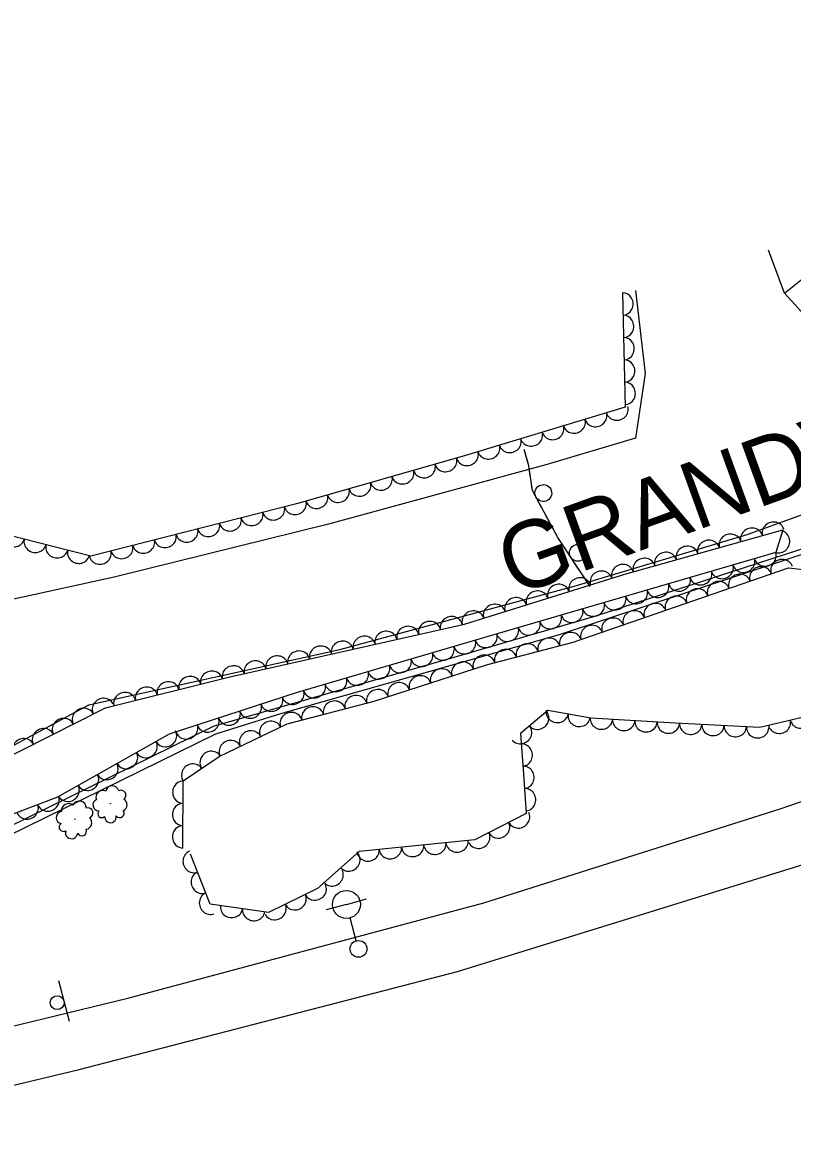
# Model space of a CAD drawing. Extents: x 1722896 to 1754269, y 648279 to 666297.
# Drawn here: x 1745537 to 1745674.8, y 651929.7 to 652131 of the extents above; entities that cross this region are included whole.
import ezdxf

# ---------------------------------------------------------------- set-up
doc = ezdxf.new("R2010")
doc.units = 0
for name, color, linetype in [('DESIGN - PUBLIC HEARING - Shapes', 7, 'Continuous'), ('DESIGN - SCRATCH - User 1', 7, 'Continuous'), ('DESIGN - SHEET - Linework', 7, 'Continuous'), ('SURVEY - CENTERLINE - Preliminary Text', 7, 'Continuous'), ('SURVEY - DTM - Breaklines', 7, 'Continuous'), ('SURVEY - VEGETATION - Features with Text', 7, 'Continuous')]:
    doc.layers.add(name, color=color, linetype=linetype)

msp = doc.modelspace()

# ---------------------------------------------------------------- linework, layer by layer
at = {"layer": 'DESIGN - PUBLIC HEARING - Shapes'}
msp.add_line((1745543.47, 651959.57), (1745545.38, 651952.32), dxfattribs=at)
msp.add_circle((1745543.25, 651955.61), 1.25, dxfattribs=at)
at = {"layer": 'DESIGN - SCRATCH - User 1'}
for points in [[(1745342.11, 651951.08), (1745374.47, 651945.49), (1745414.05, 651954.63), (1745464.96, 651967.19), (1745523.39, 651981.6), (1745571.19, 652005.07), (1745614.26, 652017.42), (1745639.42, 652024.79), (1745683.21, 652039.04), (1745732.91, 652056.18), (1745781.53, 652073.59), (1745826.58, 652089.95), (1745897.59, 652116.18), (1745933.16, 652129.91), (1745995.26, 652153.06), (1746035.82, 652168.3), (1746072.09, 652181.97), (1746108.26, 652196.71), (1746145.69, 652213.09), (1746197.63, 652236.85), (1746228.27, 652251.62), (1746254.63, 652266.66)], [(1746255.35, 652265.51), (1746227.37, 652249.68), (1746144.32, 652210.65), (1746085.37, 652185.61), (1746020.71, 652161.27), (1745930.71, 652127.56), (1745874.63, 652105.88), (1745825.11, 652088.19), (1745770.24, 652068.32), (1745712.36, 652047.66), (1745633.04, 652021.44), (1745583.17, 652007.31), (1745571.54, 652003.63), (1745524.03, 651980.34), (1745499.43, 651974.26), (1745424.88, 651955.92), (1745378.3, 651945.13), (1745374.54, 651944.32), (1745343.1, 651949.63)], [(1745638.55, 652030.09), (1745632.78, 652038.85), (1745628.24, 652047.29), (1745627.59, 652051.66), (1745626.8, 652054.61)], [(1745627.46, 652052.15), (1745626.85, 652054.42)], [(1745627.86, 652049.83), (1745627.59, 652051.66), (1745627.46, 652052.15)], [(1745629.96, 652044.1), (1745628.24, 652047.29), (1745628.1, 652048.25)], [(1745631.83, 652040.62), (1745630.71, 652042.69)], [(1745632.96, 652038.56), (1745632.78, 652038.85), (1745631.83, 652040.62)], [(1745636.38, 652033.38), (1745633.84, 652037.23)], [(1745638.55, 652030.09), (1745637.26, 652032.05)]]:
    msp.add_lwpolyline(points, dxfattribs=at)
for centre, start, end in [((1745630.2, 652046.81), 321.504, 321.4942), ((1745636.37, 652036.11), 326.6418, 326.632)]:
    msp.add_arc(centre, 1.5, start, end, dxfattribs=at)
at = {"layer": 'SURVEY - CENTERLINE - Preliminary Text'}
for points in [[(1745365.73, 651916.32), (1745429.26, 651927.73), (1745483.18, 651938.74), (1745555.86, 651956.44), (1745619.55, 651973.5), (1745672.73, 651990.36), (1745723.66, 652008.02), (1745795.31, 652035.36), (1745852.21, 652058.78), (1745920.14, 652087.54), (1745971.7, 652109.28), (1746033.98, 652135.55), (1746091.04, 652159.21), (1746160.84, 652189.57), (1746218.1, 652216.55), (1746252.11, 652235.47), (1746258.6, 652239.18), (1746260.49, 652242.81)], [(1745372.3, 651906.66), (1745429.56, 651916.76), (1745480.59, 651927.74), (1745547.15, 651943.67), (1745614.84, 651961.2), (1745677.66, 651980.63), (1745737.77, 652001.72), (1745794.81, 652023.68), (1745857.67, 652049.5), (1745937.97, 652083.45), (1746005.23, 652112.27), (1746071.56, 652140.18), (1746136.3, 652167.57), (1746197.75, 652195.46), (1746229.49, 652211.48), (1746265.06, 652230.94)], [(1745986.89, 652218.43), (1745989.57, 652206.34), (1745988.47, 652193.9), (1745982.29, 652181.38), (1745978.47, 652177.24), (1745920.71, 652156.35), (1745874.14, 652139.36), (1745840.69, 652129.31), (1745823.17, 652123.01), (1745755.95, 652097.86), (1745696.52, 652073.95), (1745683.2, 652071.79), (1745673.36, 652082.58), (1745670.49, 652090.29)], [(1745673.36, 652082.58), (1745683.19, 652090.44), (1745731, 652108.28), (1745783.3, 652127.64)], [(1745646.67, 652083.03), (1745648.41, 652068.19), (1745646.66, 652056.6), (1745630.64, 652051.86), (1745591.79, 652041.24), (1745553.44, 652031.75), (1745500.55, 652020.2), (1745469.84, 652014.33), (1745444.34, 652010.14), (1745442.08, 652004.87), (1745448.61, 651979.76), (1745451.7, 651972.65), (1745476.84, 651977.9), (1745501.61, 651986.22), (1745512.23, 651990.15), (1745534.07, 652000.94), (1745548.9, 652008.9), (1745593.82, 652018.78), (1745635.96, 652030.2), (1745666.67, 652039.39), (1745704.1, 652052.93)]]:
    msp.add_lwpolyline(points, dxfattribs=at)
at = {"layer": 'SURVEY - DTM - Breaklines'}
for p, q in [((1745594.98, 651973.19), (1745598.6, 651974.18)), ((1745594.98, 651973.19), (1745591.36, 651972.21)), ((1745596.75, 651966.68), (1745595.64, 651970.78))]:
    msp.add_line(p, q, dxfattribs=at)
for centre, radius in [((1745594.98, 651973.19), 2.5), ((1745597.14, 651965.23), 1.5)]:
    msp.add_circle(centre, radius, dxfattribs=at)
at = {"layer": 'SURVEY - VEGETATION - Features with Text'}
for points in [[(1745644.34, 652082.64), (1745644.85, 652062.16), (1745616.28, 652053.5), (1745586.27, 652044.96), (1745549.26, 652035.54), (1745519.06, 652043.18)], [(1745519.61, 651983.71), (1745477.29, 651972.49), (1745434.81, 651962.22), (1745400.23, 651953.05), (1745375.72, 651947.09), (1745370.42, 651951.32), (1745432.21, 651967.53), (1745443.01, 651971.66), (1745464.6, 651974.33), (1745488.03, 651980.43), (1745510.77, 651989.05), (1745531.67, 651998.18), (1745551.88, 652008.38), (1745573.9, 652013.83), (1745616.07, 652023.36), (1745644.76, 652032.27), (1745673.04, 652040.21), (1745671.77, 652036.17), (1745624.37, 652022.32), (1745586.18, 652011.13), (1745563.3, 652003.64), (1745543.28, 651992.41), (1745519.65, 651983.37)], [(1745565.73, 651983.28), (1745565.78, 651995.29), (1745572.19, 651999.68), (1745584.39, 652005.5), (1745599.95, 652009.58), (1745620.01, 652016.06), (1745635.56, 652020.1), (1745674.05, 652033.45), (1745682.94, 652032.43)], [(1745682.12, 652007.98), (1745668.91, 652004.85), (1745653.76, 652005.63), (1745638.71, 652006.53), (1745631.01, 652007.91), (1745626.1, 652003.79), (1745626.63, 651996.51), (1745627.15, 651989.45), (1745617.93, 651984.74), (1745597.28, 651982.66), (1745589.8, 651976.05), (1745581.06, 651971.77), (1745570.62, 651973.25), (1745567.11, 651982.16)]]:
    msp.add_lwpolyline(points, dxfattribs=at)
for centre, radius in [((1745552.77, 651991.22), 0.0367), ((1745546.39, 651988.45), 0.0386)]:
    msp.add_circle(centre, radius, dxfattribs=at)
for centre, radius, start, end in [((1745553.09, 651993.23), 1.19, 14.0133, 169.8517), ((1745551.38, 651992.37), 1.2, 63.1174, 200.6417), ((1745554.67, 651992.75), 0.877, 304.2662, 119.2664), ((1745545.25, 651989.98), 1.26, 49.4761, 187.0004), ((1745547.21, 651990.43), 1.25, 0.372, 156.2104), ((1745548.72, 651989.55), 0.924, 290.6249, 105.6251), ((1745550.69, 651990.99), 1.05, 114.0647, 270.8536), ((1745554.62, 651991.04), 1.13, 294.1072, 60.9529), ((1745544.2, 651988.74), 1.11, 100.4234, 257.2123), ((1745548.23, 651987.81), 1.19, 280.4659, 47.3116), ((1745551.22, 651989.44), 0.721, 136.1808, 314.9265), ((1745552.78, 651988.86), 1.05, 176.2015, 9.6212), ((1745554.43, 651989.53), 0.798, 218.8202, 36.1393), ((1745544.36, 651987.02), 0.76, 122.5395, 301.2852), ((1745545.81, 651986.04), 1.1, 162.5602, 355.9799), ((1745547.67, 651986.32), 0.841, 205.1789, 22.498)]:
    msp.add_arc(centre, radius, start, end, dxfattribs=at)
for centre, major_axis in [((1745644.39, 652080.64), (0.05, -2)), ((1745644.49, 652076.64), (0.05, -2)), ((1745644.58, 652072.64), (0.05, -2)), ((1745644.68, 652068.64), (0.05, -2)), ((1745644.78, 652064.64), (0.05, -2)), ((1745639.57, 652060.56), (-1.91, -0.58)), ((1745643.4, 652061.72), (-1.91, -0.58)), ((1745631.91, 652058.24), (-1.91, -0.58)), ((1745635.74, 652059.4), (-1.91, -0.58)), ((1745628.08, 652057.08), (-1.91, -0.58)), ((1745620.43, 652054.76), (-1.91, -0.58)), ((1745624.26, 652055.92), (-1.91, -0.58)), ((1745612.75, 652052.5), (-1.92, -0.55)), ((1745616.6, 652053.6), (-1.91, -0.58)), ((1745605.06, 652050.31), (-1.92, -0.55)), ((1745608.91, 652051.41), (-1.92, -0.55)), ((1745597.37, 652048.12), (-1.92, -0.55)), ((1745601.21, 652049.21), (-1.92, -0.55)), ((1745593.52, 652047.02), (-1.92, -0.55)), ((1745585.82, 652044.85), (-1.94, -0.49)), ((1745589.67, 652045.93), (-1.92, -0.55)), ((1745578.07, 652042.87), (-1.94, -0.49)), ((1745581.94, 652043.86), (-1.94, -0.49)), ((1745570.32, 652040.9), (-1.94, -0.49)), ((1745574.19, 652041.89), (-1.94, -0.49)), ((1745667.47, 652038.65), (1.93, 0.54)), ((1745671.32, 652039.73), (1.93, 0.54)), ((1745535.42, 652039.04), (-1.94, 0.49)), ((1745562.56, 652038.93), (-1.94, -0.49)), ((1745566.44, 652039.91), (-1.94, -0.49)), ((1745659.77, 652036.48), (1.93, 0.54)), ((1745663.62, 652037.57), (1.93, 0.54)), ((1745672.38, 652038.1), (-0.6, -1.91)), ((1745539.3, 652038.06), (-1.94, 0.49)), ((1745543.18, 652037.08), (-1.94, 0.49)), ((1745547.06, 652036.1), (-1.94, 0.49)), ((1745554.81, 652036.95), (-1.94, -0.49)), ((1745558.69, 652037.94), (-1.94, -0.49)), ((1745655.92, 652035.4), (1.93, 0.54)), ((1745550.93, 652035.97), (-1.94, -0.49)), ((1745648.22, 652033.24), (1.93, 0.54)), ((1745652.07, 652034.32), (1.93, 0.54)), ((1745666.04, 652034.49), (-1.92, -0.56)), ((1745669.88, 652035.61), (-1.92, -0.56)), ((1745672.86, 652033.04), (1.89, 0.66)), ((1745640.55, 652030.96), (1.91, 0.59)), ((1745644.37, 652032.15), (1.91, 0.59)), ((1745658.36, 652032.25), (-1.92, -0.56)), ((1745662.2, 652033.37), (-1.92, -0.56)), ((1745665.3, 652030.41), (1.89, 0.66)), ((1745669.08, 652031.73), (1.89, 0.66)), ((1745632.91, 652028.59), (1.91, 0.59)), ((1745636.73, 652029.77), (1.91, 0.59)), ((1745650.68, 652030), (-1.92, -0.56)), ((1745654.52, 652031.13), (-1.92, -0.56)), ((1745661.52, 652029.1), (1.89, 0.66)), ((1745629.09, 652027.4), (1.91, 0.59)), ((1745646.84, 652028.88), (-1.92, -0.56)), ((1745653.96, 652026.48), (1.89, 0.66)), ((1745657.74, 652027.79), (1.89, 0.66)), ((1745621.45, 652025.03), (1.91, 0.59)), ((1745625.27, 652026.22), (1.91, 0.59)), ((1745639.16, 652026.64), (-1.92, -0.56)), ((1745643, 652027.76), (-1.92, -0.56)), ((1745650.18, 652025.17), (1.89, 0.66)), ((1745613.76, 652022.84), (1.95, 0.44)), ((1745617.63, 652023.84), (1.91, 0.59)), ((1745631.48, 652024.4), (-1.92, -0.56)), ((1745635.32, 652025.52), (-1.92, -0.56)), ((1745642.63, 652022.55), (1.89, 0.66)), ((1745646.41, 652023.86), (1.89, 0.66)), ((1745605.96, 652021.07), (1.95, 0.44)), ((1745609.86, 652021.96), (1.95, 0.44)), ((1745623.8, 652022.15), (-1.92, -0.56)), ((1745627.64, 652023.27), (-1.92, -0.56)), ((1745638.85, 652021.24), (1.89, 0.66)), ((1745594.25, 652018.43), (1.95, 0.44)), ((1745598.16, 652019.31), (1.95, 0.44)), ((1745602.06, 652020.19), (1.95, 0.44)), ((1745616.12, 652019.9), (-1.92, -0.56)), ((1745619.96, 652021.03), (-1.92, -0.56)), ((1745631.19, 652018.96), (1.94, 0.5)), ((1745635.06, 652019.97), (1.94, 0.5)), ((1745586.45, 652016.66), (1.95, 0.44)), ((1745590.35, 652017.55), (1.95, 0.44)), ((1745612.29, 652018.78), (-1.92, -0.56)), ((1745623.44, 652016.95), (1.94, 0.5)), ((1745627.31, 652017.95), (1.94, 0.5)), ((1745578.65, 652014.9), (1.95, 0.44)), ((1745582.55, 652015.78), (1.95, 0.44)), ((1745604.61, 652016.53), (-1.92, -0.56)), ((1745608.45, 652017.65), (-1.92, -0.56)), ((1745615.77, 652014.69), (1.9, 0.61)), ((1745619.58, 652015.92), (1.9, 0.61)), ((1745570.86, 652013.07), (1.94, 0.48)), ((1745574.75, 652014.02), (1.95, 0.44)), ((1745596.93, 652014.28), (-1.92, -0.56)), ((1745600.77, 652015.4), (-1.92, -0.56)), ((1745611.97, 652013.46), (1.9, 0.61)), ((1745563.09, 652011.15), (1.94, 0.48)), ((1745566.98, 652012.11), (1.94, 0.48)), ((1745589.25, 652012.03), (-1.92, -0.56)), ((1745593.09, 652013.15), (-1.92, -0.56)), ((1745604.35, 652011), (1.9, 0.61)), ((1745608.16, 652012.23), (1.9, 0.61)), ((1745555.33, 652009.23), (1.94, 0.48)), ((1745559.21, 652010.19), (1.94, 0.48)), ((1745585.42, 652010.88), (-1.9, -0.62)), ((1745596.69, 652008.72), (1.93, 0.51)), ((1745600.55, 652009.77), (1.9, 0.61)), ((1745547.91, 652006.38), (1.79, 0.9)), ((1745551.48, 652008.18), (1.79, 0.9)), ((1745577.82, 652008.39), (-1.9, -0.62)), ((1745581.62, 652009.63), (-1.9, -0.62)), ((1745588.95, 652006.69), (1.93, 0.51)), ((1745592.82, 652007.71), (1.93, 0.51)), ((1745544.34, 652004.58), (1.79, 0.9)), ((1745570.22, 652005.9), (-1.9, -0.62)), ((1745574.02, 652007.15), (-1.9, -0.62)), ((1745585.08, 652005.68), (1.93, 0.51)), ((1745629.24, 652006.43), (-1.53, -1.29)), ((1745632.68, 652007.61), (-1.97, 0.35)), ((1745636.61, 652006.91), (-1.97, 0.35)), ((1745640.58, 652006.42), (-2, 0.12)), ((1745676.33, 652006.61), (-1.95, -0.46)), ((1745540.77, 652002.77), (1.79, 0.9)), ((1745566.42, 652004.66), (-1.9, -0.62)), ((1745577.81, 652002.36), (1.81, 0.86)), ((1745581.42, 652004.08), (1.81, 0.86)), ((1745626.18, 652003.86), (-1.53, -1.29)), ((1745644.57, 652006.18), (-2, 0.12)), ((1745648.56, 652005.94), (-2, 0.12)), ((1745652.56, 652005.7), (-2, 0.12)), ((1745656.55, 652005.49), (-2, 0.1)), ((1745660.54, 652005.28), (-2, 0.1)), ((1745664.54, 652005.07), (-2, 0.1)), ((1745668.53, 652004.87), (-2, 0.1)), ((1745672.44, 652005.68), (-1.95, -0.46)), ((1745537.19, 652000.97), (1.79, 0.9)), ((1745562.67, 652003.28), (-1.74, -0.98)), ((1745574.2, 652000.64), (1.81, 0.86)), ((1745555.69, 651999.37), (-1.74, -0.98)), ((1745559.18, 652001.33), (-1.74, -0.98)), ((1745570.73, 651998.68), (1.65, 1.13)), ((1745626.38, 651999.91), (0.15, -1.99)), ((1745552.2, 651997.41), (-1.74, -0.98)), ((1745567.43, 651996.42), (1.65, 1.13)), ((1745548.71, 651995.46), (-1.74, -0.98)), ((1745626.68, 651995.92), (0.15, -1.99)), ((1745545.23, 651993.5), (-1.74, -0.98)), ((1745565.77, 651993.28), (0.01, 2)), ((1745541.63, 651991.78), (-1.87, -0.71)), ((1745626.97, 651991.93), (0.15, -1.99)), ((1745537.89, 651990.35), (-1.87, -0.71)), ((1745565.75, 651989.28), (0.01, 2)), ((1745625.8, 651988.76), (-1.78, -0.91)), ((1745565.74, 651985.28), (0.01, 2)), ((1745622.23, 651986.94), (-1.78, -0.91)), ((1745614.78, 651984.42), (-1.99, -0.2)), ((1745618.67, 651985.12), (-1.78, -0.91)), ((1745567.63, 651980.84), (-0.73, 1.86)), ((1745595.47, 651981.06), (-1.5, -1.32)), ((1745598.86, 651982.82), (-1.99, -0.2)), ((1745602.84, 651983.22), (-1.99, -0.2)), ((1745606.82, 651983.62), (-1.99, -0.2)), ((1745610.8, 651984.02), (-1.99, -0.2)), ((1745569.1, 651977.12), (-0.73, 1.86)), ((1745592.48, 651978.41), (-1.5, -1.32)), ((1745589.42, 651975.86), (-1.8, -0.88)), ((1745570.56, 651973.39), (-0.73, 1.86)), ((1745585.82, 651974.1), (-1.8, -0.88)), ((1745574.43, 651972.71), (-1.98, 0.28)), ((1745578.39, 651972.15), (-1.98, 0.28)), ((1745582.23, 651972.34), (-1.8, -0.88))]:
    msp.add_ellipse(centre, major_axis=major_axis, ratio=0.940188, start_param=0, end_param=3.141593, dxfattribs=at)

# ---------------------------------------------------------------- texts
at = {"layer": 'DESIGN - SHEET - Linework'}
msp.add_text('GRANDVIEW AVE.', height=12, rotation=19.8887, dxfattribs=at).set_placement((1745624.86, 652028.25))

doc.saveas('drawing.dxf')
